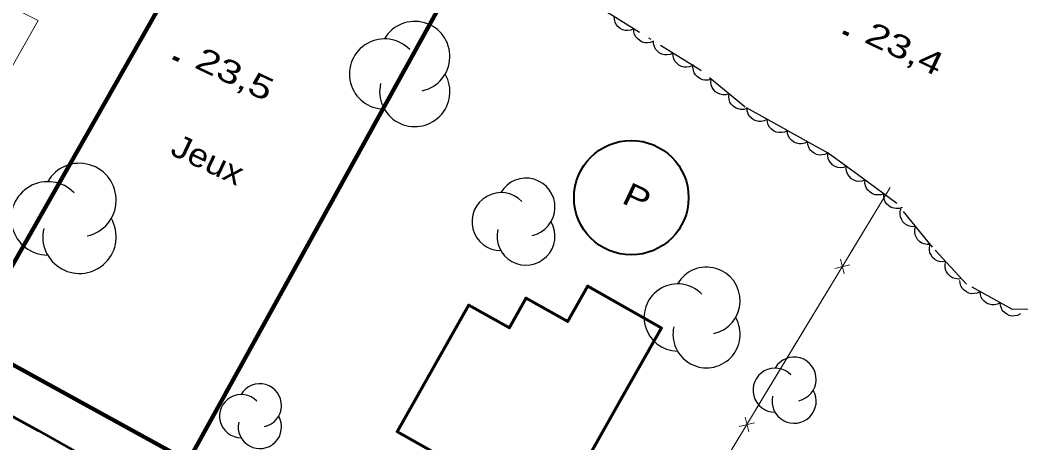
# Model space of a CAD drawing. Extents: x 356765 to 358572, y 5103174 to 5104650.
# Drawn here: x 357714.5 to 357779.6, y 5104157.5 to 5104185 of the extents above; entities that cross this region are included whole.
import ezdxf

# ---------------------------------------------------------------- set-up
doc = ezdxf.new("R2010")
doc.units = 0
doc.header["$LTSCALE"] = 0.6
doc.linetypes.add('DOT_DASHED', pattern=[7.7, 5, -1.2, 0.3, -1.2])
doc.linetypes.add('LONG_DASH_SHORT_DASH', pattern=[9.9, 6, -1.2, 1.5, -1.2])
for name, color, linetype, lineweight in [('19', 7, 'Continuous', 13), ('21', 7, 'Continuous', 53), ('3', 7, 'Continuous', 140), ('31', 7, 'Continuous', 70), ('37', 7, 'Continuous', 13), ('38', 7, 'Continuous', 40), ('44', 7, 'Continuous', 25), ('56', 7, 'LONG_DASH_SHORT_DASH', 13)]:
    doc.layers.add(name, color=color, linetype=linetype, lineweight=lineweight)

msp = doc.modelspace()

# ---------------------------------------------------------------- linework, layer by layer
at = {"layer": '19'}
msp.add_lwpolyline([(357704.2, 5104164.62), (357715.71, 5104184.94), (357707.97, 5104188.84), (357706.57, 5104186.35)], dxfattribs=at)
at = {"layer": '21'}
msp.add_lwpolyline([(357705.49, 5104163.88), (357715.7, 5104158.29), (357726.53, 5104152.17), (357732.22, 5104148.97), (357737.32, 5104146.01), (357743.44, 5104142.3), (357749.14, 5104138.26), (357754.76, 5104134.34), (357760.37, 5104130.19), (357765.56, 5104125.99), (357771.8, 5104120.76), (357776.1, 5104116.07), (357780.74, 5104111.18), (357784.91, 5104105.65), (357789.14, 5104100.3), (357793.28, 5104094.65), (357798.02, 5104087.57), (357802.25, 5104078.62), (357805.66, 5104071.3), (357808.88, 5104063.44), (357811.89, 5104055.21), (357815.06, 5104047.12)], dxfattribs=at)
at = {"layer": '3'}
for p, q in [((357768, 5104184.2), (357768.36, 5104184.03)), ((357724.48, 5104182.55), (357724.84, 5104182.38))]:
    msp.add_line(p, q, dxfattribs=at)
at = {"layer": '31'}
msp.add_lwpolyline([(357753.68, 5104160.48), (357756.21, 5104164.95), (357751.39, 5104167.67), (357750.1, 5104165.37), (357747.39, 5104166.9), (357746.3, 5104164.97), (357743.67, 5104166.45), (357739.03, 5104158.22), (357749.18, 5104152.5), (357753.68, 5104160.48)], close=True, dxfattribs=at)
at = {"layer": '37'}
for p, q in [((357771.06, 5104174.09), (357768.47, 5104169.81)), ((357767.84, 5104169.44), (357768.08, 5104168.47)), ((357767.47, 5104168.83), (357768.44, 5104169.07)), ((357767.44, 5104168.1), (357764.85, 5104163.82)), ((357764.85, 5104163.82), (357762.27, 5104159.54)), ((357761.63, 5104159.17), (357761.87, 5104158.2)), ((357761.26, 5104158.56), (357762.24, 5104158.8)), ((357761.23, 5104157.83), (357758.65, 5104153.55))]:
    msp.add_line(p, q, dxfattribs=at)
at = {"layer": '37', "lineweight": 158}
msp.add_lwpolyline([(357711.2, 5104164.09), (357730.01, 5104197.2), (357743.84, 5104189.58), (357725.45, 5104156.29), (357711.38, 5104164.04), (357711.2, 5104164.09)], close=True, dxfattribs=at)
at = {"layer": '37'}
msp.add_lwpolyline([(357771.06, 5104174.09), (357755.99, 5104149.15), (357759.43, 5104146.98)], dxfattribs=at)
at = {"layer": '38'}
msp.add_circle((357754.2413, 5104173.4312), 3.7215, dxfattribs=at)
at = {"layer": '44', "linetype": 'DOT_DASHED'}
msp.add_lwpolyline([(357781.78, 5104166.18), (357779.01, 5104166.15), (357776.02, 5104167.81), (357773.82, 5104170.21), (357771.5, 5104173.06), (357769.27, 5104174.69), (357767.04, 5104176.32), (357764.35, 5104177.81), (357761.65, 5104179.31), (357758.69, 5104181.74), (357752.87, 5104185.36), (357750.48, 5104186.69), (357748.35, 5104187.09), (357742.09, 5104187.82), (357739.45, 5104187.32), (357735.36, 5104188.42), (357731, 5104190.44), (357725.95, 5104194.03), (357722.69, 5104196.62), (357719.6, 5104199.51), (357717.7, 5104201.74), (357715.81, 5104203.97), (357712.89, 5104207.15)], dxfattribs=at)
at = {"layer": '44'}
for points in [[(357754.41, 5104184.4), (357754.22, 5104184.32), (357754.01, 5104184.29), (357753.85, 5104184.3), (357753.68, 5104184.35), (357753.52, 5104184.43), (357753.37, 5104184.56), (357753.26, 5104184.68), (357753.19, 5104184.84), (357753.14, 5104185.02), (357753.13, 5104185.2)], [(357755.68, 5104183.61), (357755.49, 5104183.53), (357755.29, 5104183.5), (357755.12, 5104183.5), (357754.95, 5104183.55), (357754.79, 5104183.64), (357754.65, 5104183.77), (357754.54, 5104183.89), (357754.46, 5104184.05), (357754.41, 5104184.22), (357754.41, 5104184.4)], [(357756.95, 5104182.82), (357756.76, 5104182.73), (357756.56, 5104182.71), (357756.4, 5104182.71), (357756.23, 5104182.76), (357756.06, 5104182.85), (357755.92, 5104182.97), (357755.81, 5104183.09), (357755.74, 5104183.25), (357755.69, 5104183.43), (357755.68, 5104183.61)], [(357758.23, 5104182.03), (357758.04, 5104181.94), (357757.83, 5104181.92), (357757.67, 5104181.92), (357757.5, 5104181.97), (357757.34, 5104182.05), (357757.19, 5104182.18), (357757.08, 5104182.3), (357757.01, 5104182.46), (357756.96, 5104182.64), (357756.95, 5104182.82)], [(357759.43, 5104181.13), (357759.23, 5104181.07), (357759.02, 5104181.08), (357758.86, 5104181.1), (357758.7, 5104181.17), (357758.55, 5104181.28), (357758.42, 5104181.42), (357758.33, 5104181.55), (357758.28, 5104181.72), (357758.25, 5104181.91), (357758.27, 5104182.09)], [(357760.59, 5104180.18), (357760.39, 5104180.12), (357760.18, 5104180.12), (357760.02, 5104180.15), (357759.86, 5104180.22), (357759.71, 5104180.32), (357759.58, 5104180.47), (357759.49, 5104180.6), (357759.44, 5104180.77), (357759.41, 5104180.95), (357759.43, 5104181.13)], [(357761.75, 5104179.23), (357761.55, 5104179.17), (357761.34, 5104179.17), (357761.18, 5104179.2), (357761.02, 5104179.27), (357760.87, 5104179.37), (357760.74, 5104179.52), (357760.65, 5104179.65), (357760.6, 5104179.82), (357760.57, 5104180), (357760.59, 5104180.18)], [(357763.07, 5104178.52), (357762.88, 5104178.43), (357762.68, 5104178.39), (357762.52, 5104178.38), (357762.35, 5104178.43), (357762.18, 5104178.5), (357762.03, 5104178.62), (357761.91, 5104178.74), (357761.83, 5104178.89), (357761.78, 5104179.07), (357761.76, 5104179.25)], [(357764.38, 5104177.79), (357764.2, 5104177.7), (357764, 5104177.66), (357763.83, 5104177.66), (357763.66, 5104177.7), (357763.49, 5104177.77), (357763.34, 5104177.89), (357763.23, 5104178.01), (357763.14, 5104178.17), (357763.09, 5104178.34), (357763.07, 5104178.52)], [(357765.69, 5104177.07), (357765.51, 5104176.97), (357765.31, 5104176.94), (357765.14, 5104176.93), (357764.97, 5104176.97), (357764.8, 5104177.05), (357764.65, 5104177.17), (357764.54, 5104177.28), (357764.46, 5104177.44), (357764.4, 5104177.61), (357764.38, 5104177.79)], [(357767.01, 5104176.34), (357766.82, 5104176.24), (357766.62, 5104176.21), (357766.46, 5104176.2), (357766.28, 5104176.24), (357766.12, 5104176.32), (357765.97, 5104176.44), (357765.85, 5104176.55), (357765.77, 5104176.71), (357765.71, 5104176.89), (357765.69, 5104177.07)], [(357768.22, 5104175.46), (357768.02, 5104175.39), (357767.82, 5104175.38), (357767.66, 5104175.39), (357767.49, 5104175.45), (357767.33, 5104175.55), (357767.2, 5104175.69), (357767.1, 5104175.82), (357767.04, 5104175.98), (357767, 5104176.16), (357767.01, 5104176.34)], [(357769.43, 5104174.57), (357769.23, 5104174.5), (357769.03, 5104174.49), (357768.87, 5104174.51), (357768.7, 5104174.57), (357768.55, 5104174.66), (357768.41, 5104174.8), (357768.31, 5104174.93), (357768.25, 5104175.1), (357768.21, 5104175.28), (357768.22, 5104175.46)], [(357770.64, 5104173.69), (357770.45, 5104173.62), (357770.24, 5104173.61), (357770.08, 5104173.62), (357769.91, 5104173.68), (357769.76, 5104173.78), (357769.62, 5104173.92), (357769.52, 5104174.05), (357769.46, 5104174.21), (357769.42, 5104174.39), (357769.43, 5104174.57)], [(357771.85, 5104172.8), (357771.66, 5104172.73), (357771.45, 5104172.72), (357771.29, 5104172.74), (357771.12, 5104172.8), (357770.97, 5104172.89), (357770.83, 5104173.03), (357770.73, 5104173.16), (357770.67, 5104173.33), (357770.64, 5104173.51), (357770.64, 5104173.69)], [(357772.72, 5104171.56), (357772.51, 5104171.54), (357772.32, 5104171.58), (357772.16, 5104171.64), (357772.02, 5104171.74), (357771.89, 5104171.87), (357771.79, 5104172.04), (357771.73, 5104172.19), (357771.71, 5104172.36), (357771.72, 5104172.55), (357771.78, 5104172.72)], [(357773.67, 5104170.39), (357773.46, 5104170.38), (357773.26, 5104170.42), (357773.11, 5104170.47), (357772.96, 5104170.58), (357772.84, 5104170.71), (357772.74, 5104170.88), (357772.68, 5104171.02), (357772.66, 5104171.2), (357772.67, 5104171.39), (357772.72, 5104171.56)], [(357774.67, 5104169.28), (357774.47, 5104169.25), (357774.27, 5104169.28), (357774.11, 5104169.32), (357773.96, 5104169.42), (357773.82, 5104169.54), (357773.72, 5104169.71), (357773.64, 5104169.85), (357773.62, 5104170.02), (357773.62, 5104170.21), (357773.66, 5104170.39)], [(357775.69, 5104168.17), (357775.48, 5104168.14), (357775.28, 5104168.17), (357775.12, 5104168.22), (357774.97, 5104168.31), (357774.84, 5104168.44), (357774.73, 5104168.6), (357774.66, 5104168.75), (357774.63, 5104168.92), (357774.63, 5104169.1), (357774.67, 5104169.28)], [(357776.9, 5104167.32), (357776.71, 5104167.23), (357776.51, 5104167.19), (357776.35, 5104167.18), (357776.18, 5104167.23), (357776.01, 5104167.3), (357775.86, 5104167.42), (357775.74, 5104167.54), (357775.66, 5104167.69), (357775.6, 5104167.87), (357775.59, 5104168.05)], [(357778.21, 5104166.59), (357778.03, 5104166.5), (357777.82, 5104166.46), (357777.66, 5104166.46), (357777.49, 5104166.5), (357777.32, 5104166.58), (357777.17, 5104166.7), (357777.06, 5104166.81), (357776.97, 5104166.97), (357776.92, 5104167.14), (357776.9, 5104167.32)], [(357779.52, 5104165.87), (357779.34, 5104165.77), (357779.14, 5104165.74), (357778.97, 5104165.73), (357778.8, 5104165.77), (357778.63, 5104165.85), (357778.48, 5104165.97), (357778.37, 5104166.08), (357778.29, 5104166.24), (357778.23, 5104166.41), (357778.21, 5104166.59)]]:
    msp.add_lwpolyline(points, dxfattribs=at)
for centre, radius, start, end in [((357740.1733, 5104182.613), 2.2824, 282.26917, 149.72626), ((357738.2104, 5104181.4718), 2.2824, 44.11537, 269.80396), ((357740.1733, 5104180.3306), 2.2824, 166.93686, 29.62122), ((357718.3871, 5104173.2779), 2.3873, 282.26917, 149.72626), ((357716.334, 5104172.0842), 2.3873, 44.11537, 269.80396), ((357747.3974, 5104172.8154), 1.8852, 282.26917, 149.72626), ((357745.7761, 5104171.8728), 1.8852, 44.11537, 269.80396), ((357718.3871, 5104170.8905), 2.3873, 166.93686, 29.62122), ((357747.3974, 5104170.9302), 1.8852, 166.93686, 29.62122), ((357759.1318, 5104166.7311), 2.183, 282.26917, 149.72626), ((357757.2544, 5104165.6396), 2.183, 44.11537, 269.80396), ((357759.1318, 5104164.5481), 2.183, 166.93686, 29.62122), ((357764.8195, 5104161.6303), 1.4355, 282.26917, 149.72626), ((357763.5851, 5104160.9126), 1.4355, 44.11537, 269.80396), ((357730.1074, 5104159.9252), 1.4065, 282.26917, 149.72626), ((357764.8195, 5104160.1949), 1.4355, 166.93686, 29.62122), ((357728.8979, 5104159.2219), 1.4065, 44.11537, 269.80396), ((357730.1074, 5104158.5187), 1.4065, 166.93686, 29.62122)]:
    msp.add_arc(centre, radius, start, end, dxfattribs=at)

# ---------------------------------------------------------------- texts
at = {"layer": '3', "width": 1.35}
for s, p in [('23,4   ', (357769.3, 5104183.57)), ('23,5   ', (357725.78, 5104181.92))]:
    msp.add_text(s, height=1.5, rotation=334.619, dxfattribs=at).set_placement(p)
at = {"layer": '38', "width": 1.25}
msp.add_text('P', height=1.5, rotation=334.72, dxfattribs=at).set_placement((357753.54, 5104173.12))
at = {"layer": '56', "width": 1.15}
msp.add_text('Jeux', height=1.5, rotation=334.69, dxfattribs=at).set_placement((357724.21, 5104176.27))

doc.saveas('drawing.dxf')
